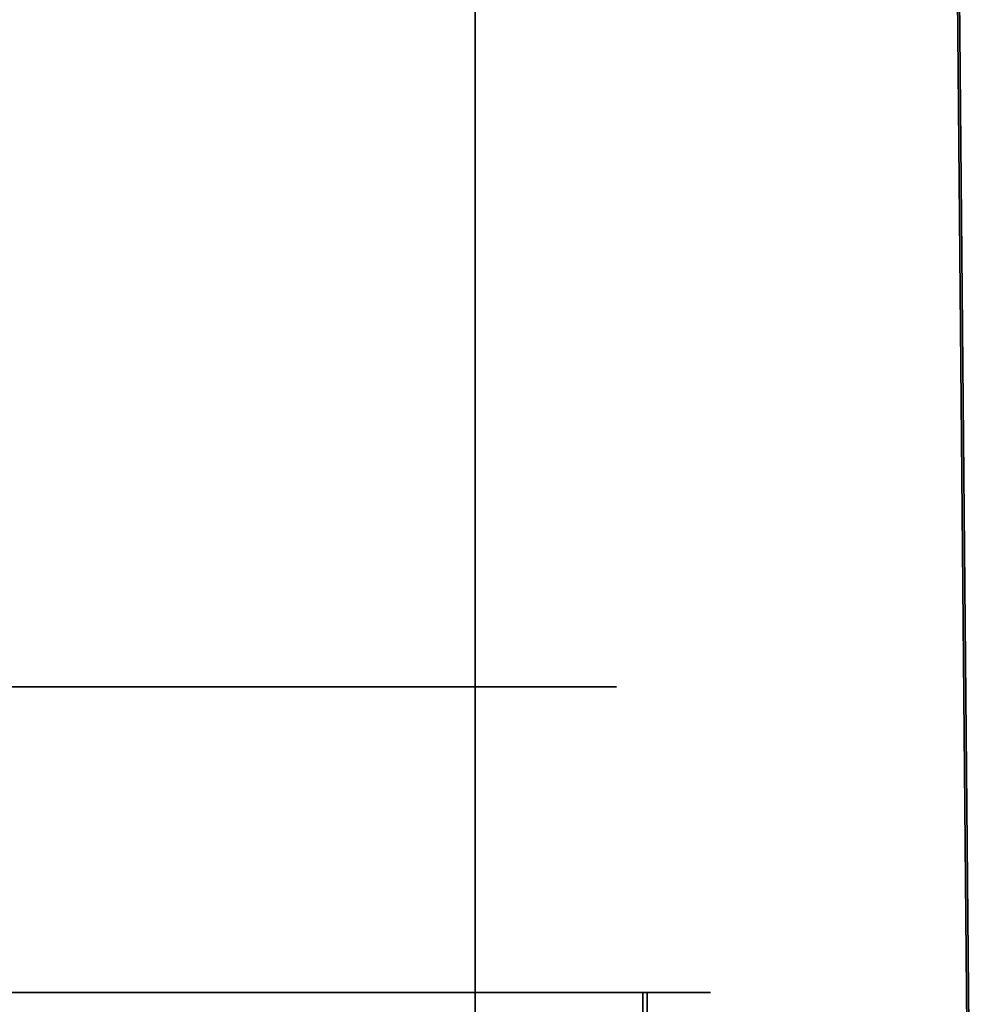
# Model space of a CAD drawing. Extents: x -133 to 627, y -127 to 467.
# Tile 390 of 421: x 388 to 402, y 37 to 51. Entities that reach past the tile are written whole.
import ezdxf

# ---------------------------------------------------------------- set-up
doc = ezdxf.new("R2010")
doc.units = 0
doc.layers.get('0').update_dxf_attribs({"lineweight": 35})
for name, color, linetype, lineweight, true_color in [('A_Aussenwand', 3, 'Continuous', 35, 0x00ff00), ('A_Dach', 1, 'Continuous', 35, 0xff0000), ('A_Geschossdecke-A06HSTEENL', 7, 'Continuous', 35, 0x008080)]:
    doc.layers.add(name, color=color, linetype=linetype, lineweight=lineweight, true_color=true_color)

# ---------------------------------------------------------------- blocks, each defined once
blk = doc.blocks.new('Referenz-A06HSTEFNL', base_point=(136.761, 13.681))
at = {"layer": 'A_Geschossdecke-A06HSTEENL', "color": 0, "linetype": 'ByBlock', "ltscale": 0.35}
for p, q in [((396.981, 36.775), (196.345, 36.775)), ((396.981, 32.575), (396.981, 36.775)), ((397.943, 36.775), (396.981, 36.775))]:
    blk.add_line(p, q, dxfattribs=at)
blk = doc.blocks.new('Referenz-A06HSTEJNL', base_point=(136.761, 32.375))
at = {"layer": 'A_Aussenwand', "color": 0, "linetype": 'ByBlock', "ltscale": 0.35}
for p, q in [((195.744, 41.113), (396.605, 41.113)), ((397.04, 36.775), (195.744, 36.775)), ((396.605, 36.775), (195.744, 36.775)), ((397.04, 36.368), (397.04, 36.775))]:
    blk.add_line(p, q, dxfattribs=at)
at = {"layer": 'A_Dach', "color": 0, "linetype": 'ByBlock', "ltscale": 0.35}
for p, q in [((394.604, 78.782), (394.604, 33.798)), ((401.264, 73.758), (401.627, 33.798)), ((401.264, 73.758), (401.627, 33.798)), ((401.264, 70.946), (401.614, 32.375)), ((401.614, 32.375), (401.264, 70.946))]:
    blk.add_line(p, q, dxfattribs=at)

msp = doc.modelspace()

# ---------------------------------------------------------------- block references
at = {"color": 251, "lineweight": 25, "ltscale": 0.25, "true_color": 0x585858}
for name, p in [('Referenz-A06HSTEJNL', (136.761, 32.375)), ('Referenz-A06HSTEFNL', (136.761, 13.681))]:
    msp.add_blockref(name, p, dxfattribs=at)

doc.saveas('drawing.dxf')
